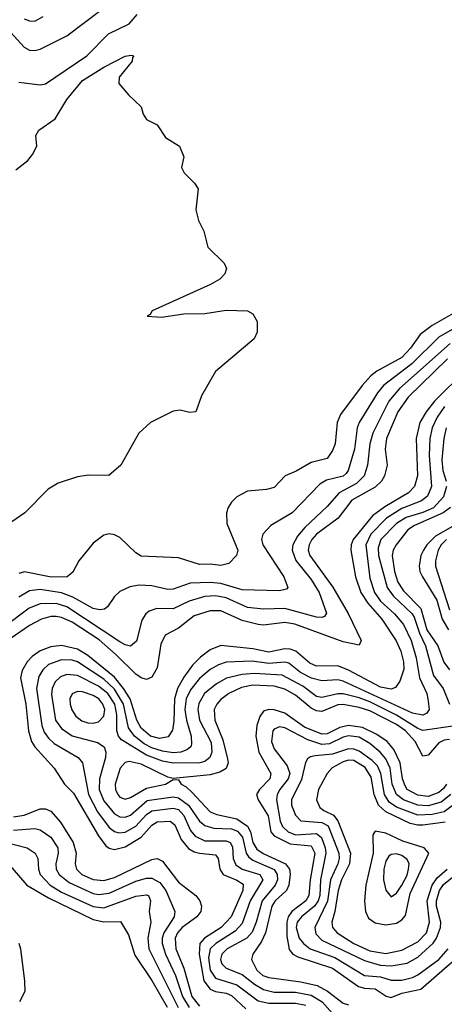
# Model space of a CAD drawing. Header units: inches. Extents: x 501365 to 657855, y 482276 to 547543.
# Tile 342 of 656: x 606993 to 608590, y 495541 to 499246. Entities that reach past the tile are written whole.
import ezdxf

# ---------------------------------------------------------------- set-up
doc = ezdxf.new("R2010")
doc.units = ezdxf.units.IN
doc.header["$MEASUREMENT"] = 0
doc.layers.add('A6409', color=7, linetype='Continuous')

msp = doc.modelspace()

# ---------------------------------------------------------------- linework, layer by layer
at = {"layer": 'A6409', "color": 5}
for points, elevation in [([(606870, 499295.9), (607010, 499142.7), (607030, 499131.5), (607050, 499130.1), (607070, 499135.3), (607170, 499184.8), (607298.8, 499281.3)], 2140), ([(606990.3, 499010.3), (607070, 499001.1), (607090, 499004.2), (607245.3, 499110), (607326.9, 499193.1), (607405, 499230), (607434.9, 499265.1)], 2120), ([(607010, 499249.5), (607030, 499241.6), (607050, 499240.5), (607081.9, 499258.1)], 2160), ([(606978.7, 498681.3), (607023.9, 498716.1), (607041.7, 498738.3), (607057.7, 498770), (607054.4, 498810), (607065, 498830), (607127.2, 498872.8), (607170, 498946), (607230, 499016.8), (607310, 499067.4), (607390, 499108.2), (607412.4, 499112.4), (607422, 499110), (607416.9, 499103.1), (607416.3, 499090), (607367.3, 499030), (607366, 499006), (607402.8, 498962.8), (607450, 498918), (607458, 498890), (607470.7, 498870.7), (607510, 498850.7), (607542, 498802), (607594.8, 498770), (607611, 498730), (607602, 498690), (607612, 498670), (607650.7, 498630.7), (607664.7, 498610), (607656, 498530), (607666, 498490), (607686, 498450), (607701, 498390), (607762, 498330), (607771.3, 498310), (607764.7, 498290), (607746, 498270), (607710.6, 498250), (607490.8, 498150), (607483.5, 498136.5), (607472, 498130), (607526.3, 498126.3), (607610, 498139.1), (607690, 498140.2), (607770, 498152.3), (607850.3, 498150.3), (607870, 498138.8), (607886.8, 498110), (607886.8, 498070), (607874.9, 498045.1), (607730, 497922.7), (607677.1, 497830), (607656, 497770), (607632.2, 497767.8), (607596.8, 497776.8), (607570, 497772.9), (607485.7, 497730), (607441.6, 497690), (607374, 497570), (607328.8, 497531.2), (607252.5, 497532.5), (607210, 497525.8), (607137.9, 497502.1), (607100.5, 497479.5), (607012.9, 497390), (606964, 497356)], 2080), ([(608659.1, 498160.9), (608544.2, 498095.8), (608499, 498061), (608462.5, 498010), (608430, 497974.5), (608336.4, 497923.6), (608314.2, 497905.8), (608281.8, 497870), (608199.7, 497760.3), (608187, 497730), (608179.1, 497650), (608170, 497624.8), (608150, 497594.4), (608090, 497579.7), (608032.8, 497547.2), (607992.2, 497530), (607950, 497486.1), (607921.7, 497478.3), (607850, 497471.5), (607810.2, 497450), (607790, 497431.1), (607776.8, 497410), (607771.2, 497390), (607772.6, 497350), (607813.7, 497250), (607808.4, 497230), (607779.8, 497200.2), (607750, 497192.3), (607710, 497197.5), (607670, 497196.4), (607590, 497220.5), (607450, 497227), (607430, 497239.8), (607370, 497297.6), (607350, 497307.4), (607330, 497310.9), (607310, 497306), (607270, 497276.4), (607215.8, 497210), (607192.7, 497167.3), (607172.2, 497150), (607111.1, 497148.9), (607011.4, 497168.6), (606990, 497161.7)], 2120), ([(608690, 498119.8), (608569.2, 498050.8), (608468.6, 497951.4), (608361.8, 497870), (608338.4, 497841.6), (608269.7, 497730), (608262.4, 497710), (608251.9, 497630), (608228.2, 497550), (608221.2, 497538.8), (608210, 497527.9), (608147.3, 497512.7), (608122.3, 497497.7), (608018.4, 497390), (607937.9, 497342.1), (607907.5, 497310), (607902.1, 497290), (607908, 497270), (607986.1, 497150), (608001.3, 497110), (607996.5, 497103.5), (607970, 497096.5), (607830, 497101.2), (607750, 497124.2), (607710, 497128.1), (607634, 497126), (607570, 497102.6), (607550, 497101.6), (607490, 497116.2), (607442, 497118), (607407.9, 497112.1), (607370, 497094.8), (607350, 497075.4), (607323.1, 497036.9), (607311.9, 497028.1), (607294.8, 497025.2), (607270, 497030.4), (607192.9, 497072.9), (607150, 497089.3), (607070, 497101.7), (607030, 497097.1), (606990, 497072.6)], 2140), ([(608612.4, 498027.6), (608421.9, 497858.1), (608382, 497810), (608320.8, 497690), (608310.3, 497650), (608300.8, 497570), (608289, 497530), (608259.4, 497500.6), (608194.7, 497465.3), (608150, 497414), (608065.1, 497334.9), (608037.5, 497302.5), (608019.9, 497270), (608018, 497250), (608031.6, 497211.6), (608090, 497139.6), (608119.2, 497090), (608146.8, 497013.2), (608139.4, 497000.6), (608130, 496996.2), (608110, 496997.7), (607990, 497029.9), (607910, 497028.1), (607850, 497034.7), (607770, 497070.9), (607730, 497077.6), (607690, 497075.2), (607630, 497058.1), (607570, 497029.6), (607509.3, 497030.7), (607479.8, 497020.2), (607467.4, 497010), (607452.9, 496987.1), (607432.3, 496907.7), (607410, 496889.3), (607390, 496893.7), (607370, 496905.2), (607170, 497036.9), (607130, 497049.3), (607070, 497047.9), (607028.6, 497031.4), (606936.9, 496963.1)], 2160), ([(608602.2, 497970), (608454.3, 497825.7), (608414.9, 497770), (608373.2, 497670), (608367.9, 497630), (608374.7, 497570), (608365.4, 497530), (608354.4, 497510), (608330, 497486.6), (608242.6, 497437.4), (608191.5, 497370), (608110.1, 497310), (608092.5, 497290), (608082.4, 497270), (608078.6, 497250), (608084.6, 497230), (608170.8, 497110.8), (608228.7, 497011.3), (608277.4, 496910), (608270, 496892), (608210, 496905.3), (608028.5, 496971.5), (607990, 496977.9), (607910, 496967.7), (607890.1, 496969.9), (607830, 496985.1), (607750, 497021.7), (607710, 497021.4), (607650, 497003.1), (607590, 496956.7), (607540.5, 496930), (607523.9, 496896.1), (607510, 496806.6), (607490, 496772.2), (607470, 496763.8), (607450, 496769.1), (607430, 496783.3), (607356.5, 496856.5), (607292, 496912), (607190, 496979), (607150, 496996.3), (607130, 496999.9), (607110, 496999.8), (607075, 496990), (607030, 496966.4), (606961.1, 496918.9)], 2180), ([(608670, 497926.2), (608553.6, 497810), (608521.6, 497770), (608497.9, 497730), (608483.8, 497670), (608489.5, 497530), (608478.3, 497490), (608454.9, 497465.1), (608366.9, 497413.1), (608320.4, 497379.6), (608248, 497290), (608239.3, 497270), (608238.1, 497250), (608255.9, 497150), (608276.1, 497090), (608302.7, 497050), (608354.9, 496990), (608408.7, 496908.7), (608426.7, 496870), (608436.6, 496830), (608437.6, 496802.4), (608423.2, 496756.8), (608406.5, 496733.5), (608390, 496726.6), (608350, 496734.1), (608230, 496798), (608190, 496814.6), (608110, 496813.5), (608084.6, 496824.6), (608031.3, 496870), (608010, 496877.6), (607990, 496878.4), (607930, 496866), (607870, 496878.4), (607750, 496891.7), (607710, 496875.1), (607673.1, 496846.9), (607642.9, 496817.1), (607610, 496771.7), (607587.2, 496730), (607575.4, 496690), (607572.9, 496607.1), (607567.6, 496572.4), (607551.8, 496548.2), (607518.8, 496541.2), (607484.8, 496550), (607450, 496579.6), (607433.2, 496610), (607408.3, 496690), (607383.8, 496730), (607350, 496772.4), (607250, 496853), (607210, 496877.5), (607150, 496891.8), (607110, 496886.1), (607070, 496871.4), (607039.9, 496850), (607021.7, 496830), (607002.8, 496797.2), (606996.4, 496770), (607016.7, 496670), (607025.9, 496570), (607037.6, 496530), (607049.6, 496509.6), (607122.6, 496430), (607162.1, 496370), (607195.8, 496335.8), (607290, 496174.5), (607317.6, 496137.6), (607330, 496128.3), (607350, 496123.9), (607390, 496133.8), (607450, 496169.8), (607490, 496215.5), (607510, 496227.9), (607559.2, 496230), (607577.1, 496217.1), (607600.7, 496160.7), (607627.5, 496127.5), (607650, 496114.4), (607669.4, 496109.4), (607730, 496103), (607740.2, 496090), (607745.8, 496050), (607758.2, 496030), (607810, 496008.1), (607833.3, 495993.3), (607833, 495970), (607788.9, 495870), (607751.4, 495830), (607688.3, 495790), (607671.1, 495770), (607667.9, 495730), (607686.2, 495630), (607710, 495598.4), (607730, 495589.2), (607770, 495582.8), (607790, 495574.9), (607843.7, 495523.7)], 2220), ([(608591.2, 497790), (608563, 497750), (608544.6, 497710), (608536.3, 497670), (608533.4, 497606.6), (608541.9, 497490), (608526.4, 497453.6), (608505, 497435), (608430, 497407), (608372.4, 497370), (608314.3, 497310), (608294.7, 497270), (608310, 497144.6), (608328.2, 497090), (608350, 497057.6), (608402.4, 497010), (608437.1, 496970), (608465.3, 496910), (608484.3, 496844.3), (608496.5, 496770), (608524.1, 496710), (608528.7, 496690), (608532.9, 496650), (608524, 496636), (608510, 496629.6), (608470, 496636.9), (608210, 496756.8), (608190, 496762.2), (608130, 496758.2), (608091.1, 496768.9), (608049.8, 496789.8), (608005, 496825), (607990, 496828.4), (607930, 496822.9), (607868.1, 496831.9), (607770, 496827.9), (607741.2, 496818.8), (607710, 496800.6), (607670, 496767.1), (607635, 496725), (607619.5, 496690), (607614.4, 496650), (607620.6, 496610), (607638.5, 496550), (607639.4, 496520.6), (607636.3, 496510), (607621.5, 496498.5), (607599.6, 496490), (607570, 496487.3), (607530, 496493.5), (607490, 496506.4), (607461.4, 496521.4), (607425.5, 496550), (607401.9, 496581.9), (607383.8, 496670), (607350, 496726.9), (607310, 496765), (607210, 496830.2), (607190, 496836.5), (607150, 496837.5), (607100.9, 496819.1), (607080, 496800), (607064.8, 496775.2), (607057, 496730), (607076.9, 496590), (607085.4, 496565.4), (607102, 496542), (607123.1, 496523.1), (607213.1, 496470), (607230, 496450.2), (607251.4, 496330), (607285.9, 496265.9), (607330, 496206.7), (607350, 496191.4), (607366.1, 496186.1), (607390, 496188.4), (607430, 496212), (607470, 496255.9), (607490, 496269.3), (607570, 496279.5), (607590, 496274), (607610, 496251.5), (607635.2, 496195.2), (607653.5, 496173.5), (607690, 496156), (607770, 496156.9), (607784.7, 496150), (607793.4, 496133.4), (607796.3, 496090), (607805.8, 496065.8), (607829.9, 496049.9), (607895.9, 496030), (607907.1, 496010), (607859.9, 495930), (607830, 495845.1), (607803.4, 495816.6), (607730.3, 495769.7), (607709.6, 495750), (607703.6, 495716.4), (607709.3, 495669.3), (607730, 495639.8), (607810, 495614.1), (607890, 495553.8), (607930, 495545.2), (608030, 495545.8), (608070, 495537.7)], 2240), ([(608597.6, 497710), (608588.5, 497670), (608581.4, 497590), (608585.2, 497550), (608597.4, 497510)], 2260), ([(608598.8, 497490), (608586.6, 497450), (608550, 497409.1), (608510, 497391.3), (608447, 497373), (608410, 497350.2), (608351.5, 497290), (608340.9, 497259.1), (608343.2, 497230), (608374.7, 497110), (608397.5, 497077.5), (608469.7, 497010), (608477.3, 496997.3), (608497, 496937), (608519.7, 496890), (608550, 496778.4), (608586, 496730), (608610, 496670)], 2260), ([(608613.3, 497410), (608586.2, 497390), (608477.5, 497342.5), (608453.5, 497326.5), (608408.7, 497270), (608398.2, 497250), (608394.3, 497230), (608402.4, 497170), (608414.9, 497130), (608437.1, 497097.1), (608501.8, 497030), (608524.8, 496950), (608565.9, 496890), (608587.9, 496827.9), (608610, 496799.6)], 2280), ([(608630, 497344.1), (608557, 497303.1), (608524.3, 497270), (608511.5, 497250), (608502.3, 497230), (608495.2, 497190), (608498.6, 497170), (608508.6, 497150), (608562, 497062), (608582.2, 496990), (608605.9, 496950)], 2320), ([(608598.6, 497290), (608579, 497270), (608567.6, 497250), (608556.5, 497210), (608556.5, 497190), (608610, 497025.1)], 2340), ([(608631.4, 496588.6), (608510, 496571.8), (608490, 496578.9), (608410, 496629.6), (608310, 496679.3), (608270, 496693.7), (608210, 496709.4), (608190, 496709.8), (608130, 496695.6), (608110, 496699.9), (608058.1, 496738.1), (607979.8, 496779.8), (607874.5, 496785.5), (607830, 496781.9), (607771.4, 496768.6), (607732.8, 496747.2), (607688.3, 496710), (607666.7, 496673.3), (607662.7, 496650), (607669.3, 496610), (607713.2, 496526.8), (607715.3, 496490), (607708.1, 496470), (607690, 496455.2), (607670.3, 496449.7), (607570, 496447.9), (607530, 496455.7), (607470, 496478.8), (607376.2, 496536.2), (607364.8, 496550), (607358.4, 496570), (607358.7, 496630), (607350.6, 496670), (607324.8, 496710), (607290, 496738), (607210, 496778.9), (607170, 496782.1), (607146.7, 496773.3), (607126.1, 496753.9), (607115.3, 496730), (607113, 496707), (607128.3, 496610), (607150, 496578.5), (607190, 496550.8), (607285.7, 496525.7), (607311.5, 496510), (607317.5, 496490), (607315.8, 496470), (607293.3, 496390), (607292.2, 496350), (607310, 496307), (607350, 496257.8), (607370, 496246.1), (607390, 496244.9), (607410, 496252.5), (607472.3, 496307.7), (607570, 496321.6), (607590, 496318.4), (607628.3, 496290), (607669.9, 496229.9), (607690, 496213.4), (607723.9, 496203.9), (607790, 496201.7), (607812.3, 496192.3), (607830.7, 496170.7), (607845.4, 496110), (607854.7, 496094.7), (607870, 496083), (607950, 496048), (607961.5, 496030), (607962.2, 496010), (607954.3, 495990), (607904.6, 495930), (607882.5, 495850), (607867.1, 495812.9), (607848, 495790), (607772.9, 495750), (607753, 495730), (607747.9, 495710), (607753, 495693), (607770, 495676.9), (607830, 495653), (607876.6, 495616.6), (607910, 495597.1), (607950, 495586.5), (608030, 495586.7), (608090, 495575.9), (608131.1, 495551.1), (608170, 495507.1)], 2260), ([(608610, 496537.8), (608590, 496535.3), (608570, 496524.6), (608530, 496478.1), (608510, 496474.7), (608480.7, 496530), (608444.3, 496570), (608410, 496594.6), (608310, 496645.1), (608270, 496658.4), (608210, 496669.8), (608190, 496667.8), (608130, 496642.9), (608110, 496645), (608090, 496655.6), (608030, 496704.8), (607990, 496726.6), (607950, 496738.6), (607870, 496741.4), (607827.1, 496733), (607779.8, 496710), (607750, 496687.6), (607734.8, 496670), (607725.2, 496650), (607726.8, 496610), (607756.9, 496536.9), (607774.7, 496465.3), (607777.6, 496450), (607770, 496428.5), (607745.6, 496414.4), (607710, 496405.1), (607570, 496390.9), (607550, 496395.2), (607450, 496444.9), (607405.2, 496454.8), (607389.5, 496450.5), (607370.9, 496429.1), (607352.7, 496370), (607353.5, 496350), (607361.8, 496330), (607370, 496320.7), (607390, 496313.5), (607410, 496319.9), (607470, 496354.5), (607541.6, 496370), (607570, 496387.2), (607590, 496386.4), (607600.3, 496370), (607619.4, 496359.4), (607640, 496340), (607710, 496265.8), (607734.9, 496254.9), (607810, 496238.5), (607850, 496212), (607861.4, 496190), (607870.4, 496150), (607885, 496124.9), (607908.4, 496108.4), (607992.9, 496070), (608008.5, 496050), (608010, 496030.7), (608005.3, 495990), (607997.1, 495970), (607953.9, 495930), (607941.4, 495910), (607917.4, 495810), (607902.2, 495777.8), (607870.5, 495730), (607865.1, 495710), (607884.5, 495670), (607907.4, 495650), (607930, 495641.8), (608050, 495625.2), (608111.4, 495611.4), (608150.8, 495590.8), (608210, 495545.7), (608230, 495539)], 2280), ([(608598.5, 496370), (608587.4, 496352.6), (608570, 496337.7), (608530, 496323.4), (608490, 496328.6), (608450.7, 496350), (608442.7, 496362.7), (608433.5, 496390), (608424.4, 496450), (608400.4, 496500.4), (608375, 496530), (608336.8, 496556.8), (608282.8, 496582.8), (608230, 496590.6), (608197.6, 496582.4), (608150, 496559.3), (608130, 496558), (608064.5, 496584.5), (607990, 496636), (607950.8, 496649.2), (607930.1, 496649.9), (607910, 496643.8), (607895.8, 496624.2), (607884.5, 496590), (607881.9, 496550), (607893, 496490), (607937.5, 496410), (607934.2, 496390), (607894.6, 496350), (607883.8, 496330), (607890.4, 496310), (607927.9, 496250), (607938.3, 496190), (607950, 496174.5), (608010, 496145), (608090, 496137), (608102.8, 496110), (608085.8, 496010), (608080.9, 495950), (608069, 495930), (608016.6, 495890), (608002.7, 495870), (607998, 495850), (607997.3, 495797.3), (608007, 495747), (608021, 495730), (608039.5, 495719.5), (608170, 495677.3), (608267.8, 495607.8), (608290, 495601.4), (608330, 495599.4), (608371.8, 495571.8), (608390, 495567.4), (608430, 495583.3), (608501.9, 495598.1), (608630, 495710.3)], 2320), ([(608615.2, 496330), (608578.5, 496301.5), (608530, 496288.2), (608490, 496290.9), (608437, 496310), (608410.2, 496330), (608393.8, 496370), (608386, 496430), (608370, 496465.4), (608349.3, 496489.3), (608310, 496522.2), (608270, 496546.2), (608230, 496551), (608210, 496546), (608158.5, 496521.5), (608130, 496518.9), (608076.6, 496536.6), (607990, 496581.1), (607970, 496585.1), (607950, 496576.7), (607945, 496570), (607940.2, 496530), (607950, 496502.4), (607999, 496439), (608009.1, 496410), (608003.4, 496390), (607971, 496350), (607961.1, 496330), (607959.3, 496310), (607973.3, 496230), (607982.2, 496210), (608003.4, 496190), (608030, 496178.6), (608110, 496184.2), (608128.6, 496168.6), (608141.7, 496130), (608144, 496110), (608124.1, 496010), (608121.7, 495950), (608115.4, 495930), (608102.1, 495910), (608052.6, 495870), (608036.6, 495850), (608033.1, 495830), (608044.4, 495790), (608060.5, 495770), (608085.8, 495750), (608177.9, 495717.9), (608290, 495649.2), (608350, 495645), (608390, 495631.9), (608430, 495631.7), (608470, 495642.1), (608490, 495652.7), (608569.9, 495710), (608605.1, 495750)], 2340), ([(608670, 496325), (608590, 496265.4), (608544.9, 496255.1), (608490, 496252.9), (608410, 496283), (608382.2, 496302.2), (608365, 496330), (608351.7, 496410), (608338.4, 496438.4), (608319, 496459), (608270, 496493.6), (608250, 496501.5), (608230, 496503), (608170, 496481.8), (608104.1, 496475.9), (608087.4, 496472.6), (608075.4, 496464.6), (608068.4, 496451.6), (608053.2, 496386.8), (608015.8, 496310), (608015.5, 496290), (608030, 496252.9), (608050, 496231.7), (608130, 496225.3), (608153, 496213), (608193.3, 496110), (608194.5, 496090), (608189.2, 496070), (608162.6, 496010), (608150.7, 495929.3), (608102.8, 495830), (608107, 495806.9), (608130, 495782.2), (608290, 495706.3), (608348.4, 495688.4), (608390, 495685.4), (608450, 495696.5), (608490, 495719), (608548.6, 495771.4), (608561.3, 495790), (608576.2, 495830), (608577.5, 495850), (608560.9, 495910), (608561, 495930), (608571.8, 495970), (608587.4, 495992.6), (608633.7, 496030)], 2360), ([(608593.5, 496226.5), (608510, 496215.6), (608490, 496215.2), (608461.9, 496221.9), (608370, 496265.7), (608342.9, 496290), (608326.1, 496330), (608315.3, 496395.3), (608292.3, 496432.3), (608250, 496458.1), (608230, 496459.8), (608210, 496454), (608168.9, 496431.1), (608149.6, 496410), (608117, 496350), (608109.3, 496310.7), (608122.1, 496282.1), (608137, 496270), (608172.9, 496252.9), (608190, 496231.8), (608238, 496110), (608233.4, 496070), (608203.9, 496010), (608190.5, 495969.5), (608178.4, 495890), (608167.2, 495850), (608169.7, 495830), (608187.8, 495810), (608249.3, 495770), (608310, 495742.8), (608370, 495731.9), (608430, 495744.3), (608490, 495776.3), (608522.7, 495810), (608535, 495850), (608526.3, 495930), (608544, 495990), (608562.8, 496017.2), (608600.9, 496050)], 2380), ([(606970, 496246.2), (607010, 496252.6), (607070, 496276.2), (607090, 496276.9), (607110, 496267.9), (607146.7, 496226.7), (607194.1, 496150), (607205, 496110), (607202.4, 496070), (607207.2, 496050), (607227.5, 496030), (607270, 496010.7), (607310, 496007.1), (607350, 496017.8), (607490, 496086.5), (607510, 496090.1), (607530, 496079.4), (607590, 496000.7), (607655.9, 495950), (607670.1, 495930), (607677.1, 495910), (607674.3, 495890), (607659.2, 495870), (607604.7, 495830), (607586.2, 495810), (607577.7, 495790), (607581, 495750), (607610, 495677), (607640.8, 495570), (607670, 495534.4)], 2180), ([(606970, 496196.6), (607050, 496202.4), (607070, 496197.4), (607110.1, 496170), (607136.4, 496130), (607138.4, 496110), (607128.7, 496070), (607130.4, 496050), (607141.2, 496030), (607179.4, 495999.4), (607270, 495958.3), (607290, 495954.2), (607330, 495959.1), (607430, 496004.6), (607470, 496016.2), (607490, 496016.4), (607519.9, 495999.9), (607542.9, 495970), (607576.1, 495890), (607573.8, 495870), (607534.9, 495810), (607528.8, 495790), (607528.7, 495770), (607541.4, 495730), (607579.2, 495650), (607605.9, 495570), (607630, 495528.6)], 2160), ([(606850, 496173.4), (607020.7, 496130), (607051.6, 496110), (607060.9, 496090), (607063.6, 496050), (607070.8, 496030), (607107.4, 495990), (607150, 495963.5), (607270, 495909.3), (607310, 495904.5), (607430, 495948.4), (607470, 495953.3), (607477.4, 495950), (607485.7, 495930), (607480.1, 495890), (607486.8, 495850), (607475.7, 495790), (607479.2, 495750), (607589.5, 495529.5)], 2140), ([(606940.9, 496081), (607020.3, 495990), (607101.5, 495941.5), (607270, 495859.8), (607310, 495851.2), (607372.7, 495852.7), (607402, 495802), (607425.8, 495725.8), (607490, 495631.4), (607547.6, 495530)], 2120), ([(606990, 495771), (606996.3, 495750), (607011.3, 495628.7), (607012, 495590), (606992, 495550)], 2080)]:
    msp.add_lwpolyline(points, dxfattribs=dict(at, elevation=elevation))
for points, elevation in [([(607210, 496717.6), (607190.1, 496709.9), (607182, 496690), (607183.1, 496670), (607188.9, 496648.9), (607204.8, 496624.8), (607227.2, 496607.2), (607250, 496600.1), (607270, 496598.9), (607290, 496603.9), (607310, 496625.8), (607312.9, 496650), (607306.2, 496670), (607290.6, 496690), (607270, 496702.8), (607230, 496716.4)], 2280), ([(608330, 496192.5), (608321.2, 496178.8), (608322.1, 496110), (608295.6, 495990), (608290.4, 495930), (608293.8, 495890), (608305.1, 495865.1), (608330, 495847.2), (608370, 495840.1), (608410, 495846.8), (608430, 495858.7), (608444.6, 495875.4), (608462.2, 495957.8), (608532.4, 496110), (608514.4, 496130), (608434.7, 496154.7), (608370, 496185.3)], 2420), ([(608410, 496107.5), (608390, 496105.4), (608381.9, 496098.1), (608370, 496080.3), (608362.2, 496050), (608361.6, 496010), (608370, 495970.4), (608390, 495945.2), (608410, 495959.7), (608430, 495989), (608450, 496027.6), (608456, 496050), (608457.8, 496070), (608450, 496086), (608430, 496100.5)], 2440)]:
    msp.add_lwpolyline(points, close=True, dxfattribs=dict(at, elevation=elevation))

doc.saveas('drawing.dxf')
